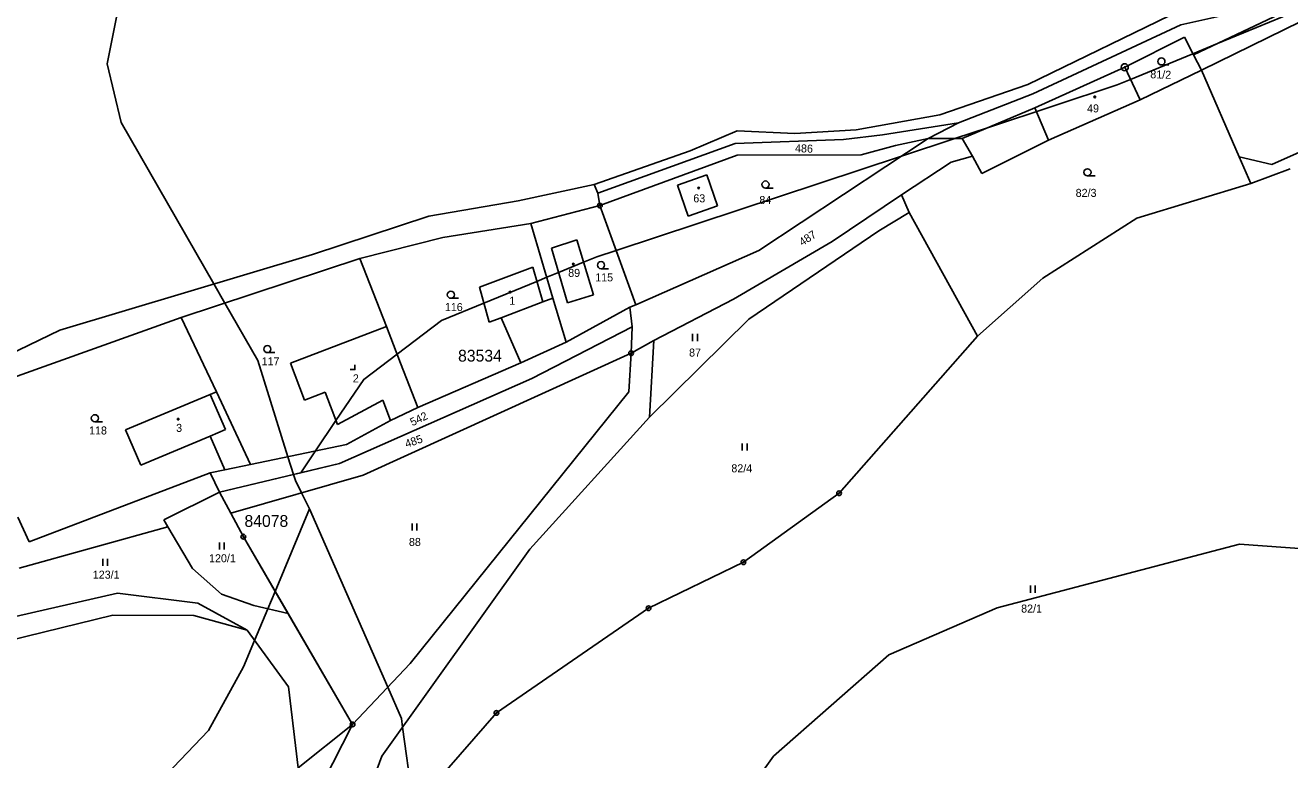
# Model space of a CAD drawing. Extents: x -547623 to -538651, y -1096714 to -1086522.
# Drawn here: x -544381.9 to -544113.4, y -1094564.7 to -1094408.9 of the extents above; entities that cross this region are included whole.
import ezdxf

# ---------------------------------------------------------------- set-up
doc = ezdxf.new("R2010")
doc.units = 0
for name, color, linetype in [('Vrstva 1', 7, 'Continuous'), ('Vrstva 25', 7, 'Continuous'), ('Vrstva 33', 7, 'Continuous'), ('Vrstva 41', 7, 'Continuous'), ('Vrstva 52', 7, 'Continuous'), ('Vrstva 53', 7, 'Continuous'), ('Vrstva 83', 7, 'Continuous'), ('Vrstva 86', 7, 'Continuous'), ('Vrstva 90', 7, 'Continuous'), ('Vrstva 92', 7, 'Continuous')]:
    doc.layers.add(name, color=color, linetype=linetype)

msp = doc.modelspace()

# ---------------------------------------------------------------- linework, layer by layer
at = {"layer": 'Vrstva 1'}
for points in [[(-544133.78, -1094415.15), (-544077.67, -1094388.52)], [(-544075.91, -1094390.77), (-544132.12, -1094418.36)], [(-544136.31, -1094405.59), (-544168.95, -1094421.42)], [(-544148.38, -1094417.75), (-544135.73, -1094411.36)], [(-544133.78, -1094415.15), (-544135.73, -1094411.36)], [(-544132.12, -1094418.36), (-544133.78, -1094415.15)], [(-544167.49, -1094426.35), (-544148.38, -1094417.75)], [(-544148.38, -1094417.75), (-544145.11, -1094424.66)], [(-544145.11, -1094424.66), (-544132.12, -1094418.36)], [(-544124.1, -1094436.8), (-544132.12, -1094418.36)], [(-544168.95, -1094421.42), (-544187.67, -1094427.84)], [(-544145.11, -1094424.66), (-544164.58, -1094433.24)], [(-544117.18, -1094438.37), (-544087.28, -1094425.09)], [(-544187.67, -1094427.84), (-544205.45, -1094431.02)], [(-544182.9, -1094432.89), (-544167.49, -1094426.35)], [(-544190.16, -1094432.89), (-544183.67, -1094429.57)], [(-544230.7, -1094431.24), (-544240.68, -1094435.49)], [(-544218.45, -1094431.81), (-544230.7, -1094431.24)], [(-544226.09, -1094456.67), (-544190.16, -1094432.89)], [(-544205.45, -1094431.02), (-544218.45, -1094431.81)], [(-544197.05, -1094434.37), (-544190.16, -1094432.89)], [(-544190.16, -1094432.89), (-544182.9, -1094432.89)], [(-544182.9, -1094432.89), (-544180.75, -1094436.65)], [(-544164.58, -1094433.24), (-544178.72, -1094440.28)], [(-544240.68, -1094435.49), (-544261.04, -1094442.67)], [(-544204.33, -1094436.36), (-544197.05, -1094434.37)], [(-544259.86, -1094447.12), (-544230.7, -1094436.41)], [(-544230.7, -1094436.41), (-544204.33, -1094436.36)], [(-544195.78, -1094444.83), (-544185.27, -1094437.9)], [(-544185.27, -1094437.9), (-544180.75, -1094436.65)], [(-544180.75, -1094436.65), (-544178.72, -1094440.28)], [(-544121.64, -1094442.45), (-544124.1, -1094436.8)], [(-544124.1, -1094436.8), (-544117.18, -1094438.37)], [(-544237.14, -1094440.61), (-544243.34, -1094442.76)], [(-544234.87, -1094447.2), (-544237.14, -1094440.61)], [(-544121.64, -1094442.45), (-544113.24, -1094439.29)], [(-544261.04, -1094442.67), (-544277.19, -1094446.08)], [(-544261.04, -1094442.67), (-544260.28, -1094444.5)], [(-544243.34, -1094442.76), (-544241.07, -1094449.34)], [(-544145.81, -1094449.78), (-544121.64, -1094442.45)], [(-544277.19, -1094446.08), (-544296.15, -1094449.39)], [(-544210.49, -1094454.76), (-544195.78, -1094444.83)], [(-544194.14, -1094448.59), (-544195.78, -1094444.83)], [(-544320.87, -1094457.47), (-544296.15, -1094449.39)], [(-544274.55, -1094450.94), (-544259.86, -1094447.12)], [(-544241.07, -1094449.34), (-544234.87, -1094447.2)], [(-544194.14, -1094448.59), (-544200.63, -1094452.47)], [(-544179.65, -1094474.84), (-544194.14, -1094448.59)], [(-544293.17, -1094453.91), (-544274.55, -1094450.94)], [(-544269.81, -1094466.75), (-544274.55, -1094450.94)], [(-544165.77, -1094462.55), (-544145.81, -1094449.78)], [(-544310.8, -1094458.34), (-544293.17, -1094453.91)], [(-544264.74, -1094454.42), (-544270.12, -1094456.15)], [(-544261.22, -1094466.03), (-544264.74, -1094454.42)], [(-544231.45, -1094466.97), (-544210.49, -1094454.76)], [(-544200.63, -1094452.47), (-544228.21, -1094471.22)], [(-544374.54, -1094473.56), (-544320.87, -1094457.47)], [(-544270.12, -1094456.15), (-544266.75, -1094467.78)], [(-544252.24, -1094468.17), (-544226.09, -1094456.67)], [(-544348.76, -1094470.87), (-544310.8, -1094458.34)], [(-544305.19, -1094472.78), (-544310.8, -1094458.34)], [(-544285.45, -1094464.46), (-544274.1, -1094460.16)], [(-544271.98, -1094467.57), (-544274.1, -1094460.16)], [(-544179.65, -1094474.84), (-544165.77, -1094462.55)], [(-544283.33, -1094471.87), (-544285.45, -1094464.46)], [(-544271.98, -1094467.57), (-544269.81, -1094466.75)], [(-544267, -1094476.09), (-544269.81, -1094466.75)], [(-544266.75, -1094467.78), (-544261.22, -1094466.03)], [(-544248.36, -1094475.76), (-544231.45, -1094466.97)], [(-544393.36, -1094486.79), (-544348.76, -1094470.87)], [(-544348.76, -1094470.87), (-544341.3, -1094486.66)], [(-544283.33, -1094471.87), (-544280.85, -1094470.93)], [(-544276.66, -1094480.51), (-544280.85, -1094470.93)], [(-544267, -1094476.09), (-544253.48, -1094468.69)], [(-544398.64, -1094485.14), (-544374.54, -1094473.56)], [(-544305.19, -1094472.78), (-544325.55, -1094480.58)], [(-544302.16, -1094480.57), (-544305.19, -1094472.78)], [(-544253.21, -1094478.45), (-544253.03, -1094472.86)], [(-544228.21, -1094471.22), (-544249.34, -1094492)], [(-544267, -1094476.09), (-544276.66, -1094480.51)], [(-544253.21, -1094478.45), (-544248.36, -1094475.76)], [(-544249.34, -1094492), (-544248.36, -1094475.76)], [(-544179.65, -1094474.84), (-544209.04, -1094508.16)], [(-544253.21, -1094478.45), (-544310.14, -1094504.37)], [(-544253.72, -1094486.63), (-544253.21, -1094478.45)], [(-544325.55, -1094480.58), (-544322.56, -1094488.39)], [(-544298.52, -1094489.96), (-544302.16, -1094480.57)], [(-544276.66, -1094480.51), (-544298.52, -1094489.96)], [(-544360.6, -1094494.72), (-544342.61, -1094487.21)], [(-544342.61, -1094487.21), (-544341.3, -1094486.66)], [(-544341.3, -1094486.66), (-544334.03, -1094502.07)], [(-544322.56, -1094488.39), (-544318.21, -1094486.72)], [(-544318.21, -1094486.72), (-544315.57, -1094493.61)], [(-544300.11, -1094544.29), (-544253.72, -1094486.63)], [(-544315.57, -1094493.61), (-544305.98, -1094488.44)], [(-544305.98, -1094488.44), (-544304.35, -1094492.7)], [(-544298.52, -1094489.96), (-544304.35, -1094492.7)], [(-544274.75, -1094520.02), (-544249.34, -1094492)], [(-544357.34, -1094502.18), (-544360.6, -1094494.72)], [(-544304.35, -1094492.7), (-544313.66, -1094497.8)], [(-544357.34, -1094502.18), (-544342.63, -1094496.04)], [(-544339.5, -1094503.21), (-544342.63, -1094496.04)], [(-544313.66, -1094497.8), (-544334.03, -1094502.07)], [(-544339.5, -1094503.21), (-544342.59, -1094503.86)], [(-544334.03, -1094502.07), (-544339.5, -1094503.21)], [(-544342.59, -1094503.86), (-544381.08, -1094518.51)], [(-544342.59, -1094503.86), (-544340.6, -1094507.96)], [(-544310.14, -1094504.37), (-544338.19, -1094512.38)], [(-544352.47, -1094513.81), (-544340.6, -1094507.96)], [(-544209.04, -1094508.16), (-544229.36, -1094522.83)], [(-544383.43, -1094513.26), (-544381.08, -1094518.51)], [(-544352.47, -1094513.81), (-544351.6, -1094515.28)], [(-544383.15, -1094524.05), (-544351.6, -1094515.28)], [(-544351.6, -1094515.28), (-544346.37, -1094524.14)], [(-544306.16, -1094564), (-544274.75, -1094520.02)], [(-544346.37, -1094524.14), (-544340.22, -1094529.56)], [(-544229.36, -1094522.83), (-544249.5, -1094532.59)], [(-544362.26, -1094529.36), (-544398.89, -1094537.76)], [(-544345.26, -1094531.52), (-544362.26, -1094529.36)], [(-544340.22, -1094529.56), (-544333.35, -1094531.98)], [(-544334.76, -1094537.24), (-544345.26, -1094531.52)], [(-544333.35, -1094531.98), (-544326.07, -1094533.72)], [(-544249.5, -1094532.59), (-544281.83, -1094554.79)], [(-544407.55, -1094544.87), (-544363.31, -1094534.07)], [(-544363.31, -1094534.07), (-544346.11, -1094534.09)], [(-544346.11, -1094534.09), (-544334.76, -1094537.24)], [(-544325.99, -1094549.27), (-544334.76, -1094537.24)], [(-544312.38, -1094557.25), (-544300.11, -1094544.29)], [(-544323.9, -1094566.48), (-544325.99, -1094549.27)], [(-544281.83, -1094554.79), (-544294.33, -1094569.17)], [(-544312.38, -1094557.25), (-544318.72, -1094569.62)], [(-544312.2, -1094580.35), (-544306.16, -1094564)]]:
    msp.add_lwpolyline(points, dxfattribs=at)
at = {"layer": 'Vrstva 25'}
for p, q in [((-544140.6, -1094417.28), (-544139, -1094417.28)), ((-544156.3, -1094440.81), (-544154.7, -1094440.81)), ((-544224.68, -1094443.4), (-544223.08, -1094443.4)), ((-544259.61, -1094460.51), (-544258.01, -1094460.51)), ((-544291.5, -1094466.8), (-544289.9, -1094466.8)), ((-544240.15, -1094475.86), (-544240.15, -1094474.36)), ((-544239.15, -1094475.86), (-544239.15, -1094474.36)), ((-544330.46, -1094478.33), (-544328.86, -1094478.33)), ((-544367.1, -1094493), (-544365.5, -1094493)), ((-544229.6, -1094499.11), (-544229.6, -1094497.61)), ((-544228.6, -1094499.11), (-544228.6, -1094497.61)), ((-544299.73, -1094516.06), (-544299.73, -1094514.56)), ((-544298.73, -1094516.06), (-544298.73, -1094514.56)), ((-544340.65, -1094520.12), (-544340.65, -1094518.62)), ((-544339.65, -1094520.12), (-544339.65, -1094518.62)), ((-544365.4, -1094523.6), (-544365.4, -1094522.1)), ((-544364.4, -1094523.6), (-544364.4, -1094522.1)), ((-544168.39, -1094529.28), (-544168.39, -1094527.78)), ((-544167.39, -1094529.28), (-544167.39, -1094527.78))]:
    msp.add_line(p, q, dxfattribs=at)
msp.add_lwpolyline([(-544312.88, -1094481.94), (-544311.88, -1094481.94), (-544311.88, -1094480.94)], dxfattribs=at)
for centre, radius in [((-544140.6, -1094416.53), 0.75), ((-544154.75, -1094424.04), 0.175), ((-544156.3, -1094440.06), 0.75), ((-544238.87, -1094443.4), 0.175), ((-544224.68, -1094442.65), 0.75), ((-544265.48, -1094459.55), 0.175), ((-544259.61, -1094459.76), 0.75), ((-544291.5, -1094466.05), 0.75), ((-544278.94, -1094465.48), 0.175), ((-544330.46, -1094477.58), 0.75), ((-544367.1, -1094492.25), 0.75), ((-544349.41, -1094492.45), 0.175)]:
    msp.add_circle(centre, radius, dxfattribs=at)
at = {"layer": 'Vrstva 33'}
for points in [[(-544167.49, -1094426.35), (-544164.58, -1094433.24)], [(-544280.85, -1094470.93), (-544271.98, -1094467.57)], [(-544339.35, -1094494.67), (-544342.61, -1094487.21)], [(-544342.63, -1094496.04), (-544339.35, -1094494.67)]]:
    msp.add_lwpolyline(points, dxfattribs=at)
at = {"layer": 'Vrstva 41'}
for p, q in [((-544136.49, -1094408.77), (-544167.93, -1094423.38)), ((-544136.49, -1094408.77), (-544167.93, -1094423.38)), ((-544231.13, -1094433.92), (-544260.28, -1094444.5)), ((-544231.13, -1094433.92), (-544260.28, -1094444.5)), ((-544274.3, -1094483.84), (-544315.15, -1094501.83)), ((-544274.3, -1094483.84), (-544315.15, -1094501.83)), ((-544315.15, -1094501.83), (-544340.6, -1094507.96)), ((-544315.15, -1094501.83), (-544340.6, -1094507.96)), ((-544326.07, -1094533.72), (-544312.38, -1094557.25)), ((-544326.07, -1094533.72), (-544312.38, -1094557.25))]:
    msp.add_line(p, q, dxfattribs=at)
for points in [[(-544167.93, -1094423.38), (-544183.67, -1094429.57)], [(-544167.93, -1094423.38), (-544183.67, -1094429.57)], [(-544183.67, -1094429.57), (-544199.85, -1094432.08)], [(-544183.67, -1094429.57), (-544199.85, -1094432.08)], [(-544208.13, -1094433.1), (-544231.13, -1094433.92)], [(-544208.13, -1094433.1), (-544231.13, -1094433.92)], [(-544199.85, -1094432.08), (-544208.13, -1094433.1)], [(-544199.85, -1094432.08), (-544208.13, -1094433.1)], [(-544260.28, -1094444.5), (-544259.86, -1094447.12)], [(-544260.28, -1094444.5), (-544259.86, -1094447.12)], [(-544259.86, -1094447.12), (-544252.24, -1094468.17)], [(-544259.86, -1094447.12), (-544252.24, -1094468.17)], [(-544252.24, -1094468.17), (-544253.48, -1094468.69)], [(-544252.24, -1094468.17), (-544253.48, -1094468.69)], [(-544253.48, -1094468.69), (-544253.03, -1094472.86)], [(-544253.48, -1094468.69), (-544253.03, -1094472.86)], [(-544253.03, -1094472.86), (-544274.3, -1094483.84)], [(-544253.03, -1094472.86), (-544274.3, -1094483.84)], [(-544340.6, -1094507.96), (-544338.19, -1094512.38)], [(-544340.6, -1094507.96), (-544338.19, -1094512.38)], [(-544338.19, -1094512.38), (-544335.57, -1094517.39)], [(-544338.19, -1094512.38), (-544335.57, -1094517.39)], [(-544335.57, -1094517.39), (-544326.07, -1094533.72)], [(-544335.57, -1094517.39), (-544326.07, -1094533.72)], [(-544312.38, -1094557.25), (-544323.9, -1094566.48)], [(-544312.38, -1094557.25), (-544323.9, -1094566.48)]]:
    msp.add_lwpolyline(points, dxfattribs=at)
at = {"layer": 'Vrstva 52'}
for points in [[(-544324.91, -1094504.18), (-544326.09, -1094500.41), (-544332.5, -1094480), (-544339.5, -1094467.81), (-544341.83, -1094463.75), (-544361.5, -1094429.5), (-544364.5, -1094417), (-544351.14, -1094350.18), (-544351, -1094349.5), (-544346.36, -1094334.47), (-544340.5, -1094315.5), (-544317.5, -1094292.5), (-544305.5, -1094288.5), (-544277.5, -1094284.5), (-544252.5, -1094288.5), (-544227, -1094300.5), (-544185, -1094327.5), (-544173, -1094332)], [(-544256.41, -1094456.65), (-544259.86, -1094447.12), (-544260.28, -1094444.5), (-544231.13, -1094433.92), (-544208.13, -1094433.1), (-544199.85, -1094432.08), (-544183.67, -1094429.57), (-544167.93, -1094423.38), (-544136.49, -1094408.77), (-544127.55, -1094406.74), (-544112.5, -1094399.93), (-544097.67, -1094392.87), (-544079.54, -1094384.23), (-544042.43, -1094367.42), (-544044.7, -1094363.39), (-544035.76, -1094355.89), (-544029.79, -1094349.64), (-544029.75, -1094347.5), (-544031.33, -1094339.81), (-544041.23, -1094328.36), (-544055.69, -1094320.85), (-544071.96, -1094309.67)], [(-544071.96, -1094309.67), (-544055.69, -1094320.85), (-544041.23, -1094328.36), (-544031.33, -1094339.81), (-544029.75, -1094347.5), (-544029.79, -1094349.64), (-544035.76, -1094355.89), (-544040.27, -1094359.67), (-544044.7, -1094363.39), (-544042.43, -1094367.42), (-544079.54, -1094384.23), (-544086.61, -1094387.6), (-544097.67, -1094392.87), (-544112.5, -1094399.93), (-544127.55, -1094406.74), (-544136.49, -1094408.77), (-544167.93, -1094423.38), (-544183.67, -1094429.57), (-544199.85, -1094432.08), (-544208.13, -1094433.1), (-544231.13, -1094433.92), (-544260.28, -1094444.5), (-544259.86, -1094447.12), (-544256.41, -1094456.65)], [(-544256.41, -1094456.65), (-544195.82, -1094436.63), (-544184.48, -1094432.89), (-544177.35, -1094430.53), (-544150, -1094421.5), (-544147.16, -1094420.33), (-544133.92, -1094414.88), (-544128.66, -1094412.72), (-544079.02, -1094392.3), (-544075.76, -1094390.96), (-544070.22, -1094388.68), (-544062.5, -1094385.5), (-544058.46, -1094384.03), (-544058.19, -1094384.52), (-544055.2, -1094382.85)], [(-544324.91, -1094504.18), (-544323.36, -1094503.81), (-544315.15, -1094501.83), (-544274.3, -1094483.84), (-544253.03, -1094472.86), (-544253.48, -1094468.69), (-544252.24, -1094468.17), (-544256.41, -1094456.65)], [(-544323.36, -1094503.81), (-544320.24, -1094499.18), (-544315.9, -1094492.75), (-544310, -1094484), (-544302.91, -1094478.63), (-544293.5, -1094471.5), (-544284.49, -1094467.81), (-544273.23, -1094463.2), (-544271.13, -1094462.34), (-544268.62, -1094461.32), (-544263.31, -1094459.15), (-544260.5, -1094458), (-544256.41, -1094456.65)], [(-544256.41, -1094456.65), (-544252.24, -1094468.17), (-544253.48, -1094468.69), (-544253.03, -1094472.86), (-544274.3, -1094483.84), (-544315.15, -1094501.83)], [(-544315.15, -1094501.83), (-544323.36, -1094503.81)], [(-544328.81, -1094529), (-544335.57, -1094517.39), (-544338.19, -1094512.38), (-544340.6, -1094507.96), (-544324.91, -1094504.18)], [(-544324.91, -1094504.18), (-544340.6, -1094507.96), (-544338.19, -1094512.38), (-544335.57, -1094517.39), (-544328.81, -1094529)], [(-544323.36, -1094503.81), (-544324.91, -1094504.18)], [(-544321.5, -1094511.5), (-544323.2, -1094508.1), (-544324.5, -1094505.5), (-544324.91, -1094504.18)], [(-544350, -1094743), (-544312.98, -1094665.36), (-544309, -1094657), (-544308.36, -1094653.71), (-544299.5, -1094608.5), (-544299, -1094577.5), (-544299.69, -1094572.53), (-544301.75, -1094557.82), (-544302, -1094556), (-544304.91, -1094549.36), (-544321.5, -1094511.5)], [(-544328.81, -1094529), (-544321.5, -1094511.5)], [(-544103.5, -1094520.5), (-544124, -1094519), (-544175.5, -1094532.5), (-544198.5, -1094542.5), (-544223, -1094564), (-544234, -1094579.5), (-544245, -1094606.5), (-544251, -1094647), (-544252.8, -1094682.13), (-544253.04, -1094686.84), (-544254, -1094705.5), (-544275, -1094742.5)], [(-544507.11, -1094826.06), (-544507.22, -1094822.54), (-544508.77, -1094807.58), (-544504.91, -1094796.33), (-544486.45, -1094764.78), (-544477.63, -1094744.96), (-544475.79, -1094740.74), (-544459.21, -1094713.82), (-544426.74, -1094677.75), (-544397.44, -1094641.23), (-544373.06, -1094613.03), (-544350.35, -1094590.41), (-544322.47, -1094568.79), (-544323.9, -1094566.48), (-544312.38, -1094557.25), (-544328.81, -1094529)], [(-544400.5, -1094604.5), (-544364, -1094580.5), (-544343, -1094558.5), (-544335.5, -1094545), (-544333.17, -1094539.42), (-544330.36, -1094532.7), (-544328.81, -1094529)], [(-544328.81, -1094529), (-544326.07, -1094533.72), (-544312.38, -1094557.25), (-544323.9, -1094566.48), (-544322.47, -1094568.79), (-544350.35, -1094590.41)]]:
    msp.add_lwpolyline(points, dxfattribs=at)
at = {"layer": 'Vrstva 83'}
for centre, radius in [((-544148.38, -1094417.75), 0.75), ((-544148.38, -1094417.75), 0.1), ((-544259.86, -1094447.12), 0.5), ((-544259.86, -1094447.12), 0.1), ((-544253.21, -1094478.45), 0.5), ((-544253.21, -1094478.45), 0.1), ((-544209.04, -1094508.16), 0.5), ((-544209.04, -1094508.16), 0.1), ((-544335.57, -1094517.39), 0.5), ((-544335.57, -1094517.39), 0.1), ((-544229.36, -1094522.83), 0.5), ((-544229.36, -1094522.83), 0.1), ((-544249.5, -1094532.59), 0.5), ((-544249.5, -1094532.59), 0.1), ((-544281.83, -1094554.79), 0.5), ((-544312.38, -1094557.25), 0.5), ((-544281.83, -1094554.79), 0.1), ((-544312.38, -1094557.25), 0.1)]:
    msp.add_circle(centre, radius, dxfattribs=at)
at = {"layer": 'Vrstva 90'}
for points in [[(-544167.49, -1094426.35), (-544148.38, -1094417.75)], [(-544148.38, -1094417.75), (-544145.11, -1094424.66)], [(-544145.11, -1094424.66), (-544164.58, -1094433.24)], [(-544167.49, -1094426.35), (-544164.58, -1094433.24)], [(-544237.14, -1094440.61), (-544243.34, -1094442.76)], [(-544234.87, -1094447.2), (-544237.14, -1094440.61)], [(-544243.34, -1094442.76), (-544241.07, -1094449.34)], [(-544241.07, -1094449.34), (-544234.87, -1094447.2)], [(-544264.74, -1094454.42), (-544270.12, -1094456.15)], [(-544261.22, -1094466.03), (-544264.74, -1094454.42)], [(-544270.12, -1094456.15), (-544266.75, -1094467.78)], [(-544285.45, -1094464.46), (-544274.1, -1094460.16)], [(-544271.98, -1094467.57), (-544274.1, -1094460.16)], [(-544283.33, -1094471.87), (-544285.45, -1094464.46)], [(-544280.85, -1094470.93), (-544271.98, -1094467.57)], [(-544266.75, -1094467.78), (-544261.22, -1094466.03)], [(-544283.33, -1094471.87), (-544280.85, -1094470.93)], [(-544360.6, -1094494.72), (-544342.61, -1094487.21)], [(-544339.35, -1094494.67), (-544342.61, -1094487.21)], [(-544357.34, -1094502.18), (-544360.6, -1094494.72)], [(-544342.63, -1094496.04), (-544339.35, -1094494.67)], [(-544357.34, -1094502.18), (-544342.63, -1094496.04)]]:
    msp.add_lwpolyline(points, dxfattribs=at)

# ---------------------------------------------------------------- texts
at = {"layer": 'Vrstva 53'}
for s, p in [('83534', (-544289.97, -1094480.23)), ('84078', (-544335.33, -1094515.31))]:
    msp.add_text(s, height=2.5, dxfattribs=at).set_placement(p)
at = {"layer": 'Vrstva 86'}
for s, rotation, p in [('81/2', 358.2125, (-544142.98, -1094420.08)), ('486', 358.1623, (-544218.43, -1094435.78)), ('487', 33.385, (-544216.87, -1094455.77)), ('542', 25.6882, (-544299.66, -1094493.97)), ('485', 18.8119, (-544300.91, -1094498.55))]:
    msp.add_text(s, height=1.7, rotation=rotation, dxfattribs=at).set_placement(p)
for s, p in [('82/3', (-544158.81, -1094445.27)), ('84', (-544225.98, -1094446.77)), ('115', (-544260.84, -1094463.21)), ('116', (-544292.77, -1094469.5)), ('87', (-544240.91, -1094479.16)), ('117', (-544331.69, -1094481.03)), ('118', (-544368.33, -1094495.7)), ('82/4', (-544231.93, -1094503.73)), ('88', (-544300.4, -1094519.36)), ('120/1', (-544342.85, -1094522.82)), ('123/1', (-544367.54, -1094526.3)), ('82/1', (-544170.39, -1094533.5))]:
    msp.add_text(s, height=1.7, dxfattribs=at).set_placement(p)
at = {"layer": 'Vrstva 92'}
for s, p in [('49', (-544156.39, -1094427.34)), ('63', (-544240.01, -1094446.43)), ('89', (-544266.58, -1094462.25)), ('1', (-544279.09, -1094468.18)), ('2', (-544312.31, -1094484.64)), ('3', (-544349.84, -1094495.15))]:
    msp.add_text(s, height=1.7, dxfattribs=at).set_placement(p)

doc.saveas('drawing.dxf')
